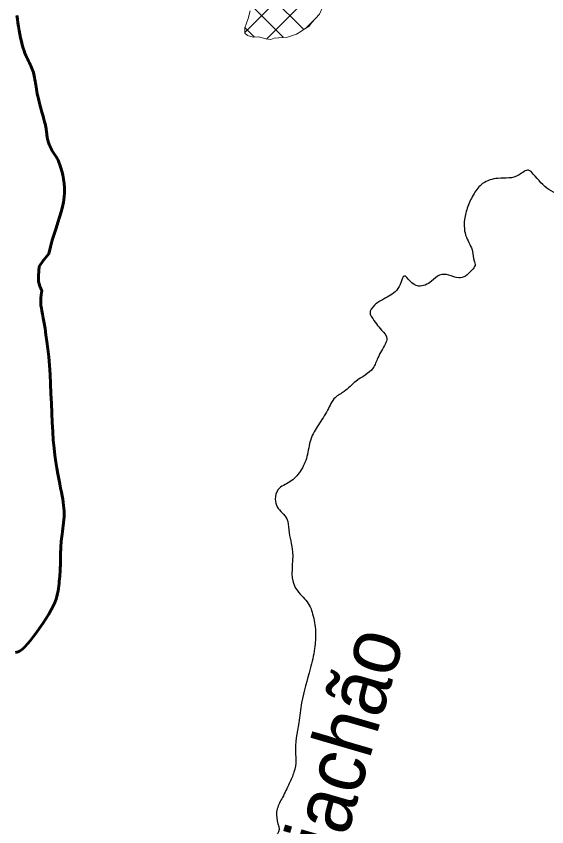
# Model space of a CAD drawing. Extents: x -1643653 to 4543381, y 1624270 to 13878484.
# Drawn here: x 707705 to 712147, y 8948541 to 8955330 of the extents above; entities that cross this region are included whole.
import ezdxf

# ---------------------------------------------------------------- set-up
doc = ezdxf.new("R2010")
doc.units = 0
doc.header["$LTSCALE"] = 200
for name, color, linetype, lineweight in [('1', 7, 'Continuous', 13), ('24', 7, 'Continuous', 25), ('27', 7, 'Continuous', 53), ('29', 7, 'Continuous', 13)]:
    doc.layers.add(name, color=color, linetype=linetype, lineweight=lineweight)
doc.layers.add('49', color=7, linetype='Continuous')

msp = doc.modelspace()

# ---------------------------------------------------------------- linework, layer by layer
at = {"layer": '1', "lineweight": 25}
msp.add_spline([(814781, 9009175.5), (814787.2, 9009173.4), (814796.9, 9009173.4), (814799.4, 9009172.4), (814805.1, 9009174.5), (814805.6, 9009176.5), (814811.7, 9009179.5), (814811.7, 9009179.5), (814801.5, 9009181), (814790.7, 9009181.5), (814784.1, 9009183.1), (814777.4, 9009185.1), (814778.4, 9009175.5)], degree=3, dxfattribs=at)
at = {"layer": '24'}
for points in [[(707956, 8954384.1), (707954.9, 8954391.2), (707953.6, 8954398.5), (707952.2, 8954405.9), (707950.7, 8954413.4), (707949.1, 8954421), (707947.3, 8954428.8), (707945.3, 8954437.1), (707943, 8954446), (707940.4, 8954455.9), (707937.4, 8954466.9), (707933.9, 8954479.4), (707929.9, 8954493.6), (707925.3, 8954509.7), (707920.2, 8954528), (707914.5, 8954548.1), (707908.6, 8954569.4), (707902.5, 8954591.7), (707896.6, 8954614.5), (707890.9, 8954637.2), (707885.6, 8954659.4), (707881, 8954680.8), (707877.1, 8954701), (707873.8, 8954719.9), (707871.1, 8954737.8), (707868.7, 8954754.7), (707866.4, 8954770.9), (707864.2, 8954786.4), (707861.8, 8954801.5), (707859.2, 8954816.2), (707856.2, 8954830.6), (707852.6, 8954844.8), (707848.7, 8954858.9), (707844.3, 8954872.8), (707839.4, 8954886.5), (707834.1, 8954900.2), (707828.4, 8954913.7), (707822.2, 8954927.1), (707815.6, 8954940.5), (707808.6, 8954954.2), (707801.3, 8954968.6), (707793.8, 8954984.1), (707786.2, 8955000.9), (707778.5, 8955019.5), (707770.9, 8955040.3), (707763.3, 8955063.6), (707755.9, 8955089.6), (707748.8, 8955117.9), (707741.9, 8955148), (707735.5, 8955179.4), (707729.4, 8955211.4), (707724, 8955243.5), (707719, 8955275.2), (707714.8, 8955305.8), (707711.3, 8955335.1)], [(708079.3, 8954060.8), (708071.1, 8954085.7), (708063.2, 8954106.6), (708055.7, 8954124), (708048.6, 8954138.5), (708041.7, 8954150.6), (708035.2, 8954160.9), (708029.1, 8954169.9), (708023.1, 8954178.3), (708017.4, 8954186.5), (708012, 8954195), (708006.8, 8954203.9), (708001.8, 8954213), (707997.2, 8954222.1), (707992.8, 8954231.2), (707988.8, 8954240.2), (707985.1, 8954248.9), (707981.7, 8954257.1), (707978.7, 8954264.9), (707976, 8954272.2), (707973.6, 8954279.2), (707971.6, 8954285.9), (707969.7, 8954292.3), (707968.1, 8954298.6), (707966.8, 8954304.8), (707965.5, 8954311), (707964.5, 8954317.3), (707963.5, 8954323.6), (707962.7, 8954330.1), (707961.9, 8954336.5), (707961.2, 8954343.1), (707960.4, 8954349.7), (707959.7, 8954356.5), (707958.9, 8954363.2), (707958, 8954370.1), (707957.1, 8954377), (707956, 8954384.1)], [(708079.3, 8954060.8), (708071.1, 8954085.7), (708063.2, 8954106.6), (708055.7, 8954124), (708048.6, 8954138.5), (708041.7, 8954150.6), (708035.2, 8954160.9), (708029.1, 8954169.9), (708023.1, 8954178.3), (708017.4, 8954186.5), (708012, 8954195), (708006.8, 8954203.9), (708001.8, 8954213), (707997.2, 8954222.1), (707992.8, 8954231.2), (707988.8, 8954240.2), (707985.1, 8954248.9), (707981.7, 8954257.1), (707978.7, 8954264.9), (707976, 8954272.2), (707973.6, 8954279.2), (707971.6, 8954285.9), (707969.7, 8954292.3), (707968.1, 8954298.6), (707966.8, 8954304.8), (707965.5, 8954311), (707964.5, 8954317.3), (707963.5, 8954323.6), (707962.7, 8954330.1), (707961.9, 8954336.5), (707961.2, 8954343.1), (707960.4, 8954349.7), (707959.7, 8954356.5), (707958.9, 8954363.2), (707958, 8954370.1), (707957.1, 8954377), (707956, 8954384.1)], [(708105.3, 8951136), (708106, 8951160.4), (708105.7, 8951184.6), (708104.4, 8951208.7), (708102.1, 8951233.3), (708098.8, 8951258.8), (708094.7, 8951285.6), (708089.7, 8951314.1), (708083.8, 8951344.7), (708077, 8951378), (708069.6, 8951414.3), (708061.6, 8951454), (708053.2, 8951497.3), (708044.9, 8951544.7), (708036.7, 8951596.3), (708028.9, 8951652.5), (708021.8, 8951713.6), (708015.7, 8951780), (708010.6, 8951851.7), (708006.3, 8951927.7), (708002.7, 8952006.7), (707999.3, 8952087.6), (707996, 8952169.1), (707992.4, 8952249.9), (707988.2, 8952328.8), (707983.1, 8952404.7), (707977, 8952476.3), (707970, 8952543.3), (707962.4, 8952605.4), (707954.5, 8952662.4), (707946.5, 8952714.1), (707938.8, 8952760.1), (707931.6, 8952800.3), (707925.2, 8952834.3), (707919.7, 8952862.3), (707915.5, 8952885.6), (707912.4, 8952906.2), (707910.7, 8952925.7), (707910.4, 8952945.9), (707911.6, 8952968.7), (707914.4, 8952995.7), (707918.9, 8953028.8), (707901.9, 8953068.2), (707891.4, 8953109.1), (707891.4, 8953159.4), (707897.7, 8953232.7), (707934.3, 8953286.2), (707978.2, 8953339.4), (707992.2, 8953397.3), (708007.2, 8953453.2), (708022.7, 8953505.9), (708038.5, 8953555.7), (708053.9, 8953602.8), (708068.4, 8953647.8), (708081.6, 8953690.9), (708092.8, 8953732.6), (708101.7, 8953773.3), (708107.5, 8953813.5), (708110.1, 8953853.3), (708109.6, 8953892.4), (708106.6, 8953930.3), (708101.6, 8953966.7), (708095.1, 8954000.8), (708087.5, 8954032.4), (708079.3, 8954060.8)], [(708105.3, 8951136), (708106, 8951160.4), (708105.7, 8951184.6), (708104.4, 8951208.7), (708102.1, 8951233.3), (708098.8, 8951258.8), (708094.7, 8951285.6), (708089.7, 8951314.1), (708083.8, 8951344.7), (708077, 8951378), (708069.6, 8951414.3), (708061.6, 8951454), (708053.2, 8951497.3), (708044.9, 8951544.7), (708036.7, 8951596.3), (708028.9, 8951652.5), (708021.8, 8951713.6), (708015.7, 8951780), (708010.6, 8951851.7), (708006.3, 8951927.7), (708002.7, 8952006.7), (707999.3, 8952087.6), (707996, 8952169.1), (707992.4, 8952249.9), (707988.2, 8952328.8), (707983.1, 8952404.7), (707977, 8952476.3), (707970, 8952543.3), (707962.4, 8952605.4), (707954.5, 8952662.4), (707946.5, 8952714.1), (707938.8, 8952760.1), (707931.6, 8952800.3), (707925.2, 8952834.3), (707919.7, 8952862.3), (707915.5, 8952885.6), (707912.4, 8952906.2), (707910.7, 8952925.7), (707910.4, 8952945.9), (707911.6, 8952968.7), (707914.4, 8952995.7), (707918.9, 8953028.8), (707901.9, 8953068.2), (707891.4, 8953109.1), (707891.4, 8953159.4), (707897.7, 8953232.7), (707934.3, 8953286.2), (707978.2, 8953339.4), (707992.2, 8953397.3), (708007.2, 8953453.2), (708022.7, 8953505.9), (708038.5, 8953555.7), (708053.9, 8953602.8), (708068.4, 8953647.8), (708081.6, 8953690.9), (708092.8, 8953732.6), (708101.7, 8953773.3), (708107.5, 8953813.5), (708110.1, 8953853.3), (708109.6, 8953892.4), (708106.6, 8953930.3), (708101.6, 8953966.7), (708095.1, 8954000.8), (708087.5, 8954032.4), (708079.3, 8954060.8)], [(707699.6, 8949999.9), (707710.4, 8950002.2), (707721.5, 8950006), (707733.5, 8950012.1), (707746.8, 8950021), (707762, 8950033.6), (707779.3, 8950050.5), (707799.4, 8950072.5), (707822.3, 8950099.8), (707847.6, 8950131.9), (707874.3, 8950167.3), (707901.5, 8950205.1), (707928.3, 8950244.1), (707953.9, 8950283.2), (707977.4, 8950321.1), (707997.9, 8950356.8), (708014.7, 8950389.4), (708028.1, 8950419.1), (708038.5, 8950446.2), (708046.4, 8950471.1), (708052.2, 8950494.3), (708056.5, 8950516.3), (708059.6, 8950537.3), (708062.1, 8950557.8), (708064.2, 8950578.2), (708066.1, 8950598.2), (708067.8, 8950617.9), (708069.4, 8950636.8), (708070.7, 8950654.8), (708071.8, 8950671.8), (708072.8, 8950687.4), (708073.6, 8950701.6), (708074.2, 8950714.1), (708074.7, 8950725.1), (708075.1, 8950735), (708075.3, 8950743.8), (708075.5, 8950751.9), (708075.6, 8950759.5), (708075.7, 8950766.9), (708075.8, 8950774.2), (708075.9, 8950781.8), (708075.9, 8950789.6), (708076, 8950797.8), (708076.2, 8950806.4), (708076.3, 8950815.6), (708076.6, 8950825.3), (708076.8, 8950835.8), (708077.2, 8950846.9), (708077.7, 8950858.9), (708078.2, 8950871.8), (708079, 8950885.6), (708080, 8950900.5), (708081.2, 8950916.4), (708082.7, 8950933.6), (708084.7, 8950952), (708087, 8950971.7), (708089.7, 8950992.8), (708092.7, 8951015.1), (708095.8, 8951038.3), (708098.8, 8951062.2), (708101.5, 8951086.6), (708103.8, 8951111.3), (708105.3, 8951136)]]:
    msp.add_lwpolyline(points, dxfattribs=at)
for points in [[(713059.3, 8954187.3), (712976.6, 8954138.8), (712976.6, 8953968.3), (712946.6, 8953858), (712776.2, 8953757.7), (712595.7, 8953687.5), (712455.4, 8953697.6), (712325.1, 8953797.8), (712164.7, 8953878.1), (712034.4, 8954008.5), (711995.3, 8954040.5), (711915.1, 8954000.4), (711738.7, 8953972.3), (711610.4, 8953928.2), (711538.3, 8953844), (711486.1, 8953735.7), (711458.1, 8953627.4), (711474.1, 8953478.9), (711526.2, 8953358.6), (711538.3, 8953282.4), (711546.3, 8953242.3), (711522.2, 8953206.2), (711466.1, 8953154), (711410, 8953138), (711325.8, 8953162.1), (711249.6, 8953162.1), (711181.4, 8953109.9), (711073.2, 8953069.8), (711001, 8953113.9), (710952.9, 8953154), (710928.8, 8953105.9), (710888.7, 8953033.7), (710780.5, 8952961.5), (710704.3, 8952909.3), (710668.2, 8952841.1), (710680.2, 8952813.1), (710764.5, 8952700.7)], [(710764.5, 8952700.7), (710808.6, 8952628.5), (710796.5, 8952588.4), (710732.4, 8952468.1), (710692.3, 8952383.8), (710547.9, 8952271.5), (710451.7, 8952187.3), (710375.5, 8952135.1), (710311.4, 8952030.8), (710235.2, 8951906.5), (710171.1, 8951786.1), (710139, 8951641.7), (710082.8, 8951517.4), (709994.7, 8951429.1), (709898.4, 8951365), (709874.4, 8951284.7), (709890.4, 8951220.5), (709970.6, 8951120.3), (709986.6, 8951028), (710018.7, 8950843.5), (710034.7, 8950558.7), (710082.8, 8950490.5), (710167.1, 8950382.2), (710187.1, 8950322), (710211.2, 8950177.6), (710203.1, 8950033.2), (710167.1, 8949864.7), (710094.9, 8949579.9), (710070.8, 8949411.4), (710042.8, 8949159.9), (710046.8, 8949099.7), (710030.7, 8948999.5), (709990.6, 8948903.2), (709934.5, 8948786.9), (709890.4, 8948690.6), (709890.4, 8948590.3), (709902.4, 8948498), (709846.3, 8948445.9), (709766.1, 8948413.8), (709685.9, 8948365.7), (709641.8, 8948313.5), (709629.8, 8948249.3), (709609.8, 8948080.9), (709577.7, 8947960.5), (709549.6, 8947820.1), (709525.6, 8947643.6), (709489.5, 8947483.2), (709449.4, 8947406.9), (709417.3, 8947330.7), (709393.2, 8947226.4), (709385.2, 8947106.1), (709357.2, 8947049.9), (709293, 8946997.8), (709236.9, 8946957.7), (709176.7, 8946925.6)]]:
    msp.add_spline(points, degree=3, dxfattribs=at)
at = {"layer": '27'}
for points in [[(707711.3, 8955335.1), (707714.8, 8955305.8), (707719, 8955275.2), (707724, 8955243.5), (707729.4, 8955211.4), (707735.5, 8955179.4), (707741.9, 8955148), (707748.8, 8955117.9), (707755.9, 8955089.6), (707763.3, 8955063.6), (707770.9, 8955040.3), (707778.5, 8955019.5), (707786.2, 8955000.9), (707793.8, 8954984.1), (707801.3, 8954968.6), (707808.6, 8954954.2), (707815.6, 8954940.5), (707822.2, 8954927.1), (707828.4, 8954913.7), (707834.1, 8954900.2), (707839.4, 8954886.5), (707844.3, 8954872.8), (707848.7, 8954858.9), (707852.6, 8954844.8), (707856.2, 8954830.6), (707859.2, 8954816.2), (707861.8, 8954801.5), (707864.2, 8954786.4), (707866.4, 8954770.9), (707868.7, 8954754.7), (707871.1, 8954737.8), (707873.8, 8954719.9), (707877.1, 8954701), (707881, 8954680.8), (707885.6, 8954659.4), (707890.9, 8954637.2), (707896.6, 8954614.5), (707902.5, 8954591.7), (707908.6, 8954569.4), (707914.5, 8954548.1), (707920.2, 8954528), (707925.3, 8954509.7), (707929.9, 8954493.6), (707933.9, 8954479.4), (707937.4, 8954466.9), (707940.4, 8954455.9), (707943, 8954446), (707945.3, 8954437.1), (707947.3, 8954428.8), (707949.1, 8954421), (707950.7, 8954413.4), (707952.2, 8954405.9), (707953.6, 8954398.5), (707954.9, 8954391.2), (707956, 8954384.1)], [(707956, 8954384.1), (707954.9, 8954391.2), (707953.6, 8954398.5), (707952.2, 8954405.9), (707950.7, 8954413.4), (707949.1, 8954421), (707947.3, 8954428.8), (707945.3, 8954437.1), (707943, 8954446), (707940.4, 8954455.9), (707937.4, 8954466.9), (707933.9, 8954479.4), (707929.9, 8954493.6), (707925.3, 8954509.7), (707920.2, 8954528), (707914.5, 8954548.1), (707908.6, 8954569.4), (707902.5, 8954591.7), (707896.6, 8954614.5), (707890.9, 8954637.2), (707885.6, 8954659.4), (707881, 8954680.8), (707877.1, 8954701), (707873.8, 8954719.9), (707871.1, 8954737.8), (707868.7, 8954754.7), (707866.4, 8954770.9), (707864.2, 8954786.4), (707861.8, 8954801.5), (707859.2, 8954816.2), (707856.2, 8954830.6), (707852.6, 8954844.8), (707848.7, 8954858.9), (707844.3, 8954872.8), (707839.4, 8954886.5), (707834.1, 8954900.2), (707828.4, 8954913.7), (707822.2, 8954927.1), (707815.6, 8954940.5), (707808.6, 8954954.2), (707801.3, 8954968.6), (707793.8, 8954984.1), (707786.2, 8955000.9), (707778.5, 8955019.5), (707770.9, 8955040.3), (707763.3, 8955063.6), (707755.9, 8955089.6), (707748.8, 8955117.9), (707741.9, 8955148), (707735.5, 8955179.4), (707729.4, 8955211.4), (707724, 8955243.5), (707719, 8955275.2), (707714.8, 8955305.8), (707711.3, 8955335.1)], [(707956, 8954384.1), (707957.1, 8954377), (707958, 8954370.1), (707958.9, 8954363.2), (707959.7, 8954356.5), (707960.4, 8954349.7), (707961.2, 8954343.1), (707961.9, 8954336.5), (707962.7, 8954330.1), (707963.5, 8954323.6), (707964.5, 8954317.3), (707965.5, 8954311), (707966.8, 8954304.8), (707968.1, 8954298.6), (707969.7, 8954292.3), (707971.6, 8954285.9), (707973.6, 8954279.2), (707976, 8954272.2), (707978.7, 8954264.9), (707981.7, 8954257.1), (707985.1, 8954248.9), (707988.8, 8954240.2), (707992.8, 8954231.2), (707997.2, 8954222.1), (708001.8, 8954213), (708006.8, 8954203.9), (708012, 8954195), (708017.4, 8954186.5), (708023.1, 8954178.3), (708029.1, 8954169.9), (708035.2, 8954160.9), (708041.7, 8954150.6), (708048.6, 8954138.5), (708055.7, 8954124), (708063.2, 8954106.6), (708071.1, 8954085.7), (708079.3, 8954060.8)], [(708079.3, 8954060.8), (708071.1, 8954085.7), (708063.2, 8954106.6), (708055.7, 8954124), (708048.6, 8954138.5), (708041.7, 8954150.6), (708035.2, 8954160.9), (708029.1, 8954169.9), (708023.1, 8954178.3), (708017.4, 8954186.5), (708012, 8954195), (708006.8, 8954203.9), (708001.8, 8954213), (707997.2, 8954222.1), (707992.8, 8954231.2), (707988.8, 8954240.2), (707985.1, 8954248.9), (707981.7, 8954257.1), (707978.7, 8954264.9), (707976, 8954272.2), (707973.6, 8954279.2), (707971.6, 8954285.9), (707969.7, 8954292.3), (707968.1, 8954298.6), (707966.8, 8954304.8), (707965.5, 8954311), (707964.5, 8954317.3), (707963.5, 8954323.6), (707962.7, 8954330.1), (707961.9, 8954336.5), (707961.2, 8954343.1), (707960.4, 8954349.7), (707959.7, 8954356.5), (707958.9, 8954363.2), (707958, 8954370.1), (707957.1, 8954377), (707956, 8954384.1)], [(708079.3, 8954060.8), (708087.5, 8954032.4), (708095.1, 8954000.8), (708101.6, 8953966.7), (708106.6, 8953930.3), (708109.6, 8953892.4), (708110.1, 8953853.3), (708107.5, 8953813.5), (708101.7, 8953773.3), (708092.8, 8953732.6), (708081.6, 8953690.9), (708068.4, 8953647.8), (708053.9, 8953602.8), (708038.5, 8953555.7), (708022.7, 8953505.9), (708007.2, 8953453.2), (707992.2, 8953397.3), (707978.2, 8953339.4), (707934.3, 8953286.2), (707897.7, 8953232.7), (707891.4, 8953159.4), (707891.4, 8953109.1), (707901.9, 8953068.2), (707918.9, 8953028.8), (707914.4, 8952995.7), (707911.6, 8952968.7), (707910.4, 8952945.9), (707910.7, 8952925.7), (707912.4, 8952906.2), (707915.5, 8952885.6), (707919.7, 8952862.3), (707925.2, 8952834.3), (707931.6, 8952800.3), (707938.8, 8952760.1), (707946.5, 8952714.1), (707954.5, 8952662.4), (707962.4, 8952605.4), (707970, 8952543.3), (707977, 8952476.3), (707983.1, 8952404.7), (707988.2, 8952328.8), (707992.4, 8952249.9), (707996, 8952169.1), (707999.3, 8952087.6), (708002.7, 8952006.7), (708006.3, 8951927.7), (708010.6, 8951851.7), (708015.7, 8951780), (708021.8, 8951713.6), (708028.9, 8951652.5), (708036.7, 8951596.3), (708044.9, 8951544.7), (708053.2, 8951497.3), (708061.6, 8951454), (708069.6, 8951414.3), (708077, 8951378), (708083.8, 8951344.7), (708089.7, 8951314.1), (708094.7, 8951285.6), (708098.8, 8951258.8), (708102.1, 8951233.3), (708104.4, 8951208.7), (708105.7, 8951184.6), (708106, 8951160.4), (708105.3, 8951136)], [(708105.3, 8951136), (708106, 8951160.4), (708105.7, 8951184.6), (708104.4, 8951208.7), (708102.1, 8951233.3), (708098.8, 8951258.8), (708094.7, 8951285.6), (708089.7, 8951314.1), (708083.8, 8951344.7), (708077, 8951378), (708069.6, 8951414.3), (708061.6, 8951454), (708053.2, 8951497.3), (708044.9, 8951544.7), (708036.7, 8951596.3), (708028.9, 8951652.5), (708021.8, 8951713.6), (708015.7, 8951780), (708010.6, 8951851.7), (708006.3, 8951927.7), (708002.7, 8952006.7), (707999.3, 8952087.6), (707996, 8952169.1), (707992.4, 8952249.9), (707988.2, 8952328.8), (707983.1, 8952404.7), (707977, 8952476.3), (707970, 8952543.3), (707962.4, 8952605.4), (707954.5, 8952662.4), (707946.5, 8952714.1), (707938.8, 8952760.1), (707931.6, 8952800.3), (707925.2, 8952834.3), (707919.7, 8952862.3), (707915.5, 8952885.6), (707912.4, 8952906.2), (707910.7, 8952925.7), (707910.4, 8952945.9), (707911.6, 8952968.7), (707914.4, 8952995.7), (707918.9, 8953028.8), (707901.9, 8953068.2), (707891.4, 8953109.1), (707891.4, 8953159.4), (707897.7, 8953232.7), (707934.3, 8953286.2), (707978.2, 8953339.4), (707992.2, 8953397.3), (708007.2, 8953453.2), (708022.7, 8953505.9), (708038.5, 8953555.7), (708053.9, 8953602.8), (708068.4, 8953647.8), (708081.6, 8953690.9), (708092.8, 8953732.6), (708101.7, 8953773.3), (708107.5, 8953813.5), (708110.1, 8953853.3), (708109.6, 8953892.4), (708106.6, 8953930.3), (708101.6, 8953966.7), (708095.1, 8954000.8), (708087.5, 8954032.4), (708079.3, 8954060.8)], [(708105.3, 8951136), (708103.8, 8951111.3), (708101.5, 8951086.6), (708098.8, 8951062.2), (708095.8, 8951038.3), (708092.7, 8951015.1), (708089.7, 8950992.8), (708087, 8950971.7), (708084.7, 8950952), (708082.7, 8950933.6), (708081.2, 8950916.4), (708080, 8950900.5), (708079, 8950885.6), (708078.2, 8950871.8), (708077.7, 8950858.9), (708077.2, 8950846.9), (708076.8, 8950835.8), (708076.6, 8950825.3), (708076.3, 8950815.6), (708076.2, 8950806.4), (708076, 8950797.8), (708075.9, 8950789.6), (708075.9, 8950781.8), (708075.8, 8950774.2), (708075.7, 8950766.9), (708075.6, 8950759.5), (708075.5, 8950751.9), (708075.3, 8950743.8), (708075.1, 8950735), (708074.7, 8950725.1), (708074.2, 8950714.1), (708073.6, 8950701.6), (708072.8, 8950687.4), (708071.8, 8950671.8), (708070.7, 8950654.8), (708069.4, 8950636.8), (708067.8, 8950617.9), (708066.1, 8950598.2), (708064.2, 8950578.2), (708062.1, 8950557.8), (708059.6, 8950537.3), (708056.5, 8950516.3), (708052.2, 8950494.3), (708046.4, 8950471.1), (708038.5, 8950446.2), (708028.1, 8950419.1), (708014.7, 8950389.4), (707997.9, 8950356.8), (707977.4, 8950321.1), (707953.9, 8950283.2), (707928.3, 8950244.1), (707901.5, 8950205.1), (707874.3, 8950167.3), (707847.6, 8950131.9), (707822.3, 8950099.8), (707799.4, 8950072.5), (707779.3, 8950050.5), (707762, 8950033.6), (707746.8, 8950021), (707733.5, 8950012.1), (707721.5, 8950006), (707710.4, 8950002.2), (707699.6, 8949999.9)], [(707699.6, 8949999.9), (707710.4, 8950002.2), (707721.5, 8950006), (707733.5, 8950012.1), (707746.8, 8950021), (707762, 8950033.6), (707779.3, 8950050.5), (707799.4, 8950072.5), (707822.3, 8950099.8), (707847.6, 8950131.9), (707874.3, 8950167.3), (707901.5, 8950205.1), (707928.3, 8950244.1), (707953.9, 8950283.2), (707977.4, 8950321.1), (707997.9, 8950356.8), (708014.7, 8950389.4), (708028.1, 8950419.1), (708038.5, 8950446.2), (708046.4, 8950471.1), (708052.2, 8950494.3), (708056.5, 8950516.3), (708059.6, 8950537.3), (708062.1, 8950557.8), (708064.2, 8950578.2), (708066.1, 8950598.2), (708067.8, 8950617.9), (708069.4, 8950636.8), (708070.7, 8950654.8), (708071.8, 8950671.8), (708072.8, 8950687.4), (708073.6, 8950701.6), (708074.2, 8950714.1), (708074.7, 8950725.1), (708075.1, 8950735), (708075.3, 8950743.8), (708075.5, 8950751.9), (708075.6, 8950759.5), (708075.7, 8950766.9), (708075.8, 8950774.2), (708075.9, 8950781.8), (708075.9, 8950789.6), (708076, 8950797.8), (708076.2, 8950806.4), (708076.3, 8950815.6), (708076.6, 8950825.3), (708076.8, 8950835.8), (708077.2, 8950846.9), (708077.7, 8950858.9), (708078.2, 8950871.8), (708079, 8950885.6), (708080, 8950900.5), (708081.2, 8950916.4), (708082.7, 8950933.6), (708084.7, 8950952), (708087, 8950971.7), (708089.7, 8950992.8), (708092.7, 8951015.1), (708095.8, 8951038.3), (708098.8, 8951062.2), (708101.5, 8951086.6), (708103.8, 8951111.3), (708105.3, 8951136)]]:
    msp.add_lwpolyline(points, dxfattribs=at)
at = {"layer": '29'}
for p, q in [((709617.9, 8955193.3), (712060.8, 8957636.3)), ((710112.9, 8955218.1), (709275, 8956056)), ((709801.4, 8955139.2), (710451, 8955788.8)), ((709941.6, 8955151.8), (709654.5, 8955438.8)), ((710126.7, 8955226.9), (710225.5, 8955325.7)), ((709699.7, 8955156.1), (709619.2, 8955236.6))]:
    msp.add_line(p, q, dxfattribs=at)
for points in [[(710051.8, 8955180.6), (710079.8, 8955196.8), (710116.9, 8955220.6), (710157.7, 8955246.9), (710177, 8955274.7), (710211.6, 8955309.9), (710243.6, 8955346.4), (710268.2, 8955402), (710275, 8955448.9), (710288.1, 8955502.1), (710325.6, 8955574.1), (710357.8, 8955625.9), (710379.8, 8955677.7), (710438.9, 8955764.7), (710463.5, 8955814), (710493.2, 8955870.8), (710585.1, 8955929.7), (710660.3, 8955968.3), (710708.9, 8956013.6), (710734.8, 8956069.2), (710773.3, 8956120.9), (710840.7, 8956134.3)], [(710243.6, 8955346.4), (710211.6, 8955309.9), (710177, 8955274.7), (710157.7, 8955246.9), (710116.9, 8955220.6), (710079.8, 8955196.8), (710051.8, 8955180.6), (709975.4, 8955154.6), (709866.2, 8955145.4), (709838.2, 8955135.5), (709796.3, 8955139.7), (709734.3, 8955156.8), (709689.9, 8955155.9), (709641.8, 8955169), (709617.9, 8955189.5), (709618.2, 8955233.9), (709646.9, 8955312.4), (709665.2, 8955374.4)], [(709665.2, 8955374.4), (709646.9, 8955312.4), (709618.2, 8955233.9), (709617.9, 8955189.5), (709641.8, 8955169), (709689.9, 8955155.9), (709734.3, 8955156.8), (709796.3, 8955139.7), (709838.2, 8955135.5), (709866.2, 8955145.4), (709975.4, 8955154.6), (710051.8, 8955180.6)]]:
    msp.add_lwpolyline(points, dxfattribs=at)

# ---------------------------------------------------------------- texts
at = {"layer": '49', "width": 0.95}
msp.add_text('Córr. Riachão', height=500, rotation=73.734, dxfattribs=at).set_placement((709860.9, 8946353.1))

doc.saveas('drawing.dxf')
